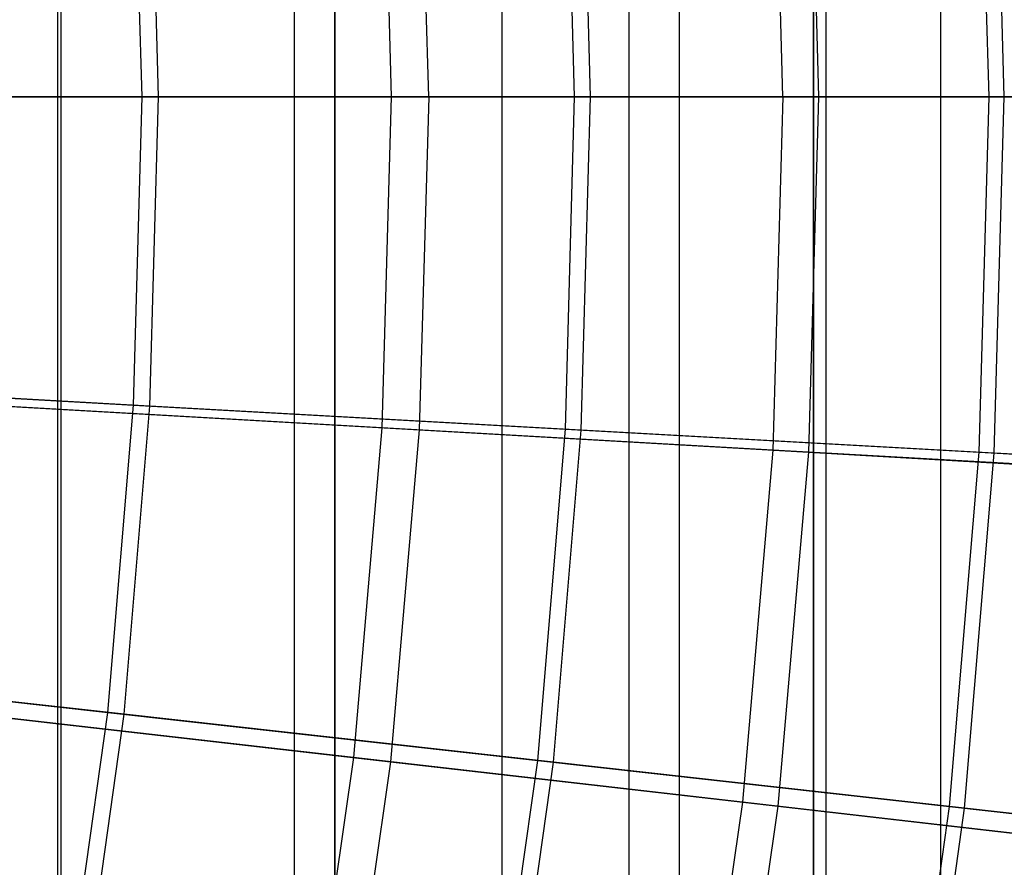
# Model space of a CAD drawing. Extents: x 0.1 to 12.1, y -6 to 6.
# Tile 279 of 334: x 9.402 to 10.008, y -0.475 to 0.048. Entities that reach past the tile are written whole.
import ezdxf

# ---------------------------------------------------------------- set-up
doc = ezdxf.new("R2010")
doc.units = 0
doc.header["$LTSCALE"] = 2.54
doc.layers.get('0').update_dxf_attribs({"linetype": 'CONTINUOUS'})

# ---------------------------------------------------------------- blocks, each defined once
blk = doc.blocks.new('DROPS_COLOR_B-11195_STL')
at = {"color": 0}
for p, q in [((9.42501, -0.9, 46.09711), (9.42501, 0.9, 46.09711)), ((9.42501, -0.9, 46.09711), (9.42501, 0.9, 46.09711)), ((9.42501, -0.9, 41.77199), (9.42501, 0.9, 41.77199)), ((9.42501, -0.9, 41.77199), (9.42501, 0.9, 41.77199)), ((9.42712, -0.90001, 51.97727), (9.42712, 0.89999, 51.97727)), ((9.42712, -0.90001, 51.97727), (9.42712, 0.89999, 51.97727)), ((9.42712, -0.90001, 61.90954), (9.42712, 0.89999, 61.90954)), ((9.42712, -0.90001, 61.90954), (9.42712, 0.89999, 61.90954)), ((9.57072, -0.9, 45.85155), (9.57072, 0.9, 45.85155)), ((9.57072, -0.9, 45.85155), (9.57072, 0.9, 45.85155)), ((9.57072, -0.9, 42.01755), (9.57072, 0.9, 42.01755)), ((9.57072, -0.9, 42.01755), (9.57072, 0.9, 42.01755)), ((9.69853, -0.9, 45.59621), (9.69853, 0.9, 45.59621)), ((9.69853, -0.9, 45.59621), (9.69853, 0.9, 45.59621)), ((9.69853, -0.9, 42.27289), (9.69853, 0.9, 42.27289)), ((9.69853, -0.9, 42.27289), (9.69853, 0.9, 42.27289)), ((9.77669, -0.90001, 52.23318), (9.77669, 0.89999, 52.23318)), ((9.77669, -0.90001, 52.23318), (9.77669, 0.89999, 52.23318)), ((9.77669, -0.90001, 61.65363), (9.77669, 0.89999, 61.65363)), ((9.77669, -0.90001, 61.65363), (9.77669, 0.89999, 61.65363)), ((9.8078, -0.9, 45.33241), (9.8078, 0.9, 45.33241)), ((9.8078, -0.9, 45.33241), (9.8078, 0.9, 45.33241)), ((9.8078, -0.9, 42.53669), (9.8078, 0.9, 42.53669)), ((9.8078, -0.9, 42.53669), (9.8078, 0.9, 42.53669)), ((9.89797, -0.9, 45.06148), (9.89797, 0.9, 45.06148)), ((9.89797, -0.9, 45.06148), (9.89797, 0.9, 45.06148)), ((9.89797, -0.9, 42.80762), (9.89797, 0.9, 42.80762)), ((9.89797, -0.9, 42.80762), (9.89797, 0.9, 42.80762)), ((9.96859, -0.9, 44.78481), (9.96859, 0.9, 44.78481)), ((9.96859, -0.9, 44.78481), (9.96859, 0.9, 44.78481)), ((9.96859, -0.9, 43.08429), (9.96859, 0.9, 43.08429)), ((9.96859, -0.9, 43.08429), (9.96859, 0.9, 43.08429)), ((9.59553, 0, 35.47242), (9.59553, 0.8, 35.47242)), ((9.59553, 0, 35.47242), (9.59553, 0.8, 35.47242)), ((9.59553, 0.8, 18.40135), (9.59553, 0, 18.40135)), ((9.59553, 0.8, 18.40135), (9.59553, 0, 18.40135)), ((9.89022, 0, 35.15082), (9.89022, 0.8, 35.15082)), ((9.89022, 0, 35.15082), (9.89022, 0.8, 35.15082)), ((9.89022, 0.8, 18.72294), (9.89022, 0, 18.72294)), ((9.89022, 0.8, 18.72294), (9.89022, 0, 18.72294)), ((9.88713, 0.21884, 11.92247), (9.89339, 0, 11.92247)), ((9.88713, 0.21884, 11.92247), (9.89339, 0, 11.92247)), ((9.87145, 0, 3.44296), (9.86524, 0.21759, 3.44296)), ((9.87145, 0, 3.44296), (9.86524, 0.21759, 3.44296)), ((9.62447, 0.20382, 3.2233), (9.63029, 0, 3.2233)), ((9.62447, 0.20382, 3.2233), (9.63029, 0, 3.2233)), ((9.65336, 0, 12.14337), (9.6475, 0.20514, 12.14337)), ((9.65336, 0, 12.14337), (9.6475, 0.20514, 12.14337)), ((9.27394, 0, 18.10666), (9.59553, 0, 18.40135)), ((9.59553, 0, 35.47242), (9.27394, 0, 35.76711)), ((9.59553, 0, 35.47242), (9.27394, 0, 35.76711)), ((9.27394, 0, 18.10666), (9.59553, 0, 18.40135)), ((9.27394, 0, 35.77783), (9.59553, 0, 35.48314)), ((9.59553, 0, 18.41207), (9.27394, 0, 18.11738)), ((9.59553, 0, 18.41207), (9.27394, 0, 18.11738)), ((9.27394, 0, 35.77783), (9.59553, 0, 35.48314)), ((9.63029, 0, 3.2233), (9.37735, 0, 3.01731)), ((9.63029, 0, 3.2233), (9.37735, 0, 3.01731)), ((9.65336, 0, 12.14337), (9.4015, 0, 12.35067)), ((9.65336, 0, 12.14337), (9.4015, 0, 12.35067)), ((9.59553, 0, 18.40135), (9.89022, 0, 18.72294)), ((9.89022, 0, 35.15082), (9.59553, 0, 35.47242)), ((9.89022, 0, 35.15082), (9.59553, 0, 35.47242)), ((9.59553, 0, 18.40135), (9.89022, 0, 18.72294)), ((9.59553, 0, 35.48314), (9.89022, 0, 35.16154)), ((9.89022, 0, 18.73367), (9.59553, 0, 18.41207)), ((9.59553, 0, 18.41207), (9.59553, -0.8, 18.41207)), ((9.89022, 0, 18.73367), (9.59553, 0, 18.41207)), ((9.59553, 0, 18.41207), (9.59553, -0.8, 18.41207)), ((9.59553, -0.8, 35.48314), (9.59553, 0, 35.48314)), ((9.59553, 0, 35.48314), (9.89022, 0, 35.16154)), ((9.59553, -0.8, 35.48314), (9.59553, 0, 35.48314)), ((9.63029, 0, 3.2233), (9.62447, -0.20382, 3.2233)), ((9.63029, 0, 3.2233), (9.62447, -0.20382, 3.2233)), ((9.87145, 0, 3.44296), (9.63029, 0, 3.2233)), ((9.87145, 0, 3.44296), (9.63029, 0, 3.2233)), ((9.65336, 0, 12.14337), (9.6475, -0.20514, 12.14337)), ((9.65336, 0, 12.14337), (9.6475, -0.20514, 12.14337)), ((9.65336, 0, 12.14337), (9.89339, 0, 11.92247)), ((9.65336, 0, 12.14337), (9.89339, 0, 11.92247)), ((9.87145, 0, 3.44296), (9.86524, -0.21759, 3.44296)), ((9.87145, 0, 3.44296), (9.86524, -0.21759, 3.44296)), ((9.87145, 0, 3.44296), (10.10011, 0, 3.67561)), ((9.87145, 0, 3.44296), (10.10011, 0, 3.67561)), ((9.89339, 0, 11.92247), (9.88713, -0.21884, 11.92247)), ((9.89339, 0, 11.92247), (9.88713, -0.21884, 11.92247)), ((9.89022, 0, 18.72294), (10.15576, 0, 19.069)), ((10.15576, 0, 34.80476), (9.89022, 0, 35.15082)), ((10.15576, 0, 34.80476), (9.89022, 0, 35.15082)), ((9.89022, 0, 18.72294), (10.15576, 0, 19.069)), ((9.89022, 0, 35.16154), (10.15576, 0, 34.81549)), ((10.15576, 0, 19.07972), (9.89022, 0, 18.73367)), ((9.89022, 0, 18.73367), (9.89022, -0.8, 18.73367)), ((10.15576, 0, 19.07972), (9.89022, 0, 18.73367)), ((9.89022, 0, 18.73367), (9.89022, -0.8, 18.73367)), ((9.89022, -0.8, 35.16154), (9.89022, 0, 35.16154)), ((9.89022, 0, 35.16154), (10.15576, 0, 34.81549)), ((9.89022, -0.8, 35.16154), (9.89022, 0, 35.16154)), ((9.89339, 0, 11.92247), (10.12083, 0, 11.68863)), ((9.89339, 0, 11.92247), (10.12083, 0, 11.68863)), ((9.62447, -0.20382, 3.2233), (9.37194, -0.18938, 3.01731)), ((9.62447, -0.20382, 3.2233), (9.37194, -0.18938, 3.01731)), ((9.39605, -0.19076, 12.35067), (9.6475, -0.20514, 12.14337)), ((9.39605, -0.19076, 12.35067), (9.6475, -0.20514, 12.14337)), ((9.62447, -0.20382, 3.2233), (9.60702, -0.40698, 3.2233)), ((9.62447, -0.20382, 3.2233), (9.60702, -0.40698, 3.2233)), ((9.86524, -0.21759, 3.44296), (9.62447, -0.20382, 3.2233)), ((9.86524, -0.21759, 3.44296), (9.62447, -0.20382, 3.2233)), ((9.6475, -0.20514, 12.14337), (9.62994, -0.40961, 12.14337)), ((9.6475, -0.20514, 12.14337), (9.62994, -0.40961, 12.14337)), ((9.6475, -0.20514, 12.14337), (9.88713, -0.21884, 11.92247)), ((9.6475, -0.20514, 12.14337), (9.88713, -0.21884, 11.92247)), ((9.86524, -0.21759, 3.44296), (9.84661, -0.43447, 3.44296)), ((9.86524, -0.21759, 3.44296), (9.84661, -0.43447, 3.44296)), ((10.09352, -0.23064, 3.67561), (9.86524, -0.21759, 3.44296)), ((10.09352, -0.23064, 3.67561), (9.86524, -0.21759, 3.44296)), ((9.88713, -0.21884, 11.92247), (9.8684, -0.43697, 11.92247)), ((9.88713, -0.21884, 11.92247), (9.8684, -0.43697, 11.92247)), ((9.88713, -0.21884, 11.92247), (10.11421, -0.23183, 11.68863)), ((9.88713, -0.21884, 11.92247), (10.11421, -0.23183, 11.68863)), ((9.60702, -0.40698, 3.2233), (9.35573, -0.37815, 3.01731)), ((9.60702, -0.40698, 3.2233), (9.35573, -0.37815, 3.01731)), ((9.37972, -0.3809, 12.35067), (9.62994, -0.40961, 12.14337)), ((9.37972, -0.3809, 12.35067), (9.62994, -0.40961, 12.14337)), ((9.60702, -0.40698, 3.2233), (9.578, -0.60881, 3.2233)), ((9.60702, -0.40698, 3.2233), (9.578, -0.60881, 3.2233)), ((9.62994, -0.40961, 12.14337), (9.60073, -0.61275, 12.14337)), ((9.62994, -0.40961, 12.14337), (9.60073, -0.61275, 12.14337)), ((9.84661, -0.43447, 3.44296), (9.60702, -0.40698, 3.2233)), ((9.84661, -0.43447, 3.44296), (9.60702, -0.40698, 3.2233)), ((9.62994, -0.40961, 12.14337), (9.8684, -0.43697, 11.92247)), ((9.62994, -0.40961, 12.14337), (9.8684, -0.43697, 11.92247)), ((9.84661, -0.43447, 3.44296), (9.81563, -0.64994, 3.44296)), ((9.84661, -0.43447, 3.44296), (9.81563, -0.64994, 3.44296)), ((10.07377, -0.46054, 3.67561), (9.84661, -0.43447, 3.44296)), ((10.07377, -0.46054, 3.67561), (9.84661, -0.43447, 3.44296)), ((9.8684, -0.43697, 11.92247), (9.83724, -0.65368, 11.92247)), ((9.8684, -0.43697, 11.92247), (9.83724, -0.65368, 11.92247)), ((9.8684, -0.43697, 11.92247), (10.09436, -0.4629, 11.68863)), ((9.8684, -0.43697, 11.92247), (10.09436, -0.4629, 11.68863))]:
    blk.add_line(p, q, dxfattribs=at)
blk = doc.blocks.new('GROUP_1')
at = {"color": 0}
for p, q in [((9.93838, 5.99731, 1.47351), (9.9323, 6.21619, 1.47351)), ((9.93838, 5.99731, 1.47351), (9.9323, 6.21619, 1.47351)), ((9.9477, 5.99731, 10.51837), (9.9416, 6.21671, 10.51837)), ((9.9477, 5.99731, 10.51837), (9.9416, 6.21671, 10.51837)), ((9.68322, 5.99731, 1.26356), (9.67753, 6.20201, 1.26356)), ((9.68322, 5.99731, 1.26356), (9.67753, 6.20201, 1.26356)), ((9.69297, 5.99731, 10.72884), (9.68727, 6.20255, 10.72884)), ((9.69297, 5.99731, 10.72884), (9.68727, 6.20255, 10.72884)), ((9.41689, 5.99731, 1.06797), (9.41161, 6.18721, 1.06797)), ((9.41689, 5.99731, 1.06797), (9.41161, 6.18721, 1.06797)), ((9.42704, 5.99731, 10.92497), (9.42175, 6.18777, 10.92497)), ((9.42704, 5.99731, 10.92497), (9.42175, 6.18777, 10.92497)), ((9.14019, 5.99731, 0.88735), (9.41689, 5.99731, 1.06797)), ((9.14019, 5.99731, 0.88735), (9.41689, 5.99731, 1.06797)), ((9.42704, 5.99731, 10.92497), (9.15072, 5.99731, 11.10617)), ((9.42704, 5.99731, 10.92497), (9.15072, 5.99731, 11.10617)), ((9.41161, 5.80742, 1.06797), (9.41689, 5.99731, 1.06797)), ((9.41161, 5.80742, 1.06797), (9.41689, 5.99731, 1.06797)), ((9.41689, 5.99731, 1.06797), (9.68322, 5.99731, 1.26356)), ((9.41689, 5.99731, 1.06797), (9.68322, 5.99731, 1.26356)), ((9.42175, 5.80686, 10.92497), (9.42704, 5.99731, 10.92497)), ((9.42175, 5.80686, 10.92497), (9.42704, 5.99731, 10.92497)), ((9.69297, 5.99731, 10.72884), (9.42704, 5.99731, 10.92497)), ((9.69297, 5.99731, 10.72884), (9.42704, 5.99731, 10.92497)), ((9.67753, 5.79262, 1.26356), (9.68322, 5.99731, 1.26356)), ((9.67753, 5.79262, 1.26356), (9.68322, 5.99731, 1.26356)), ((9.68322, 5.99731, 1.26356), (9.93838, 5.99731, 1.47351)), ((9.68322, 5.99731, 1.26356), (9.93838, 5.99731, 1.47351)), ((9.68727, 5.79208, 10.72884), (9.69297, 5.99731, 10.72884)), ((9.68727, 5.79208, 10.72884), (9.69297, 5.99731, 10.72884)), ((9.9477, 5.99731, 10.51837), (9.69297, 5.99731, 10.72884)), ((9.9477, 5.99731, 10.51837), (9.69297, 5.99731, 10.72884)), ((9.9323, 5.77844, 1.47351), (9.93838, 5.99731, 1.47351)), ((9.9323, 5.77844, 1.47351), (9.93838, 5.99731, 1.47351)), ((9.93838, 5.99731, 1.47351), (10.1816, 5.99731, 1.69719)), ((9.93838, 5.99731, 1.47351), (10.1816, 5.99731, 1.69719)), ((9.9416, 5.77792, 10.51837), (9.9477, 5.99731, 10.51837)), ((9.9416, 5.77792, 10.51837), (9.9477, 5.99731, 10.51837)), ((10.19046, 5.99731, 10.29419), (9.9477, 5.99731, 10.51837)), ((10.19046, 5.99731, 10.29419), (9.9477, 5.99731, 10.51837)), ((9.13534, 5.8228, 0.88735), (9.41161, 5.80742, 1.06797)), ((9.13534, 5.8228, 0.88735), (9.41161, 5.80742, 1.06797)), ((9.42175, 5.80686, 10.92497), (9.14585, 5.82221, 11.10617)), ((9.42175, 5.80686, 10.92497), (9.14585, 5.82221, 11.10617)), ((9.39578, 5.61811, 1.06797), (9.41161, 5.80742, 1.06797)), ((9.39578, 5.61811, 1.06797), (9.41161, 5.80742, 1.06797)), ((9.41161, 5.80742, 1.06797), (9.67753, 5.79262, 1.26356)), ((9.41161, 5.80742, 1.06797), (9.67753, 5.79262, 1.26356)), ((9.40587, 5.61699, 10.92497), (9.42175, 5.80686, 10.92497)), ((9.40587, 5.61699, 10.92497), (9.42175, 5.80686, 10.92497)), ((9.68727, 5.79208, 10.72884), (9.42175, 5.80686, 10.92497)), ((9.68727, 5.79208, 10.72884), (9.42175, 5.80686, 10.92497)), ((9.66047, 5.58856, 1.26356), (9.67753, 5.79262, 1.26356)), ((9.66047, 5.58856, 1.26356), (9.67753, 5.79262, 1.26356)), ((9.67016, 5.58747, 10.72884), (9.68727, 5.79208, 10.72884)), ((9.67016, 5.58747, 10.72884), (9.68727, 5.79208, 10.72884)), ((9.67753, 5.79262, 1.26356), (9.9323, 5.77844, 1.47351)), ((9.67753, 5.79262, 1.26356), (9.9323, 5.77844, 1.47351)), ((9.9416, 5.77792, 10.51837), (9.68727, 5.79208, 10.72884)), ((9.9416, 5.77792, 10.51837), (9.68727, 5.79208, 10.72884)), ((9.91406, 5.56024, 1.47351), (9.9323, 5.77844, 1.47351)), ((9.91406, 5.56024, 1.47351), (9.9323, 5.77844, 1.47351)), ((9.92332, 5.55921, 10.51837), (9.9416, 5.77792, 10.51837)), ((9.92332, 5.55921, 10.51837), (9.9416, 5.77792, 10.51837)), ((9.9323, 5.77844, 1.47351), (10.17514, 5.76492, 1.69719)), ((9.9323, 5.77844, 1.47351), (10.17514, 5.76492, 1.69719)), ((10.18398, 5.76443, 10.29419), (9.9416, 5.77792, 10.51837)), ((10.18398, 5.76443, 10.29419), (9.9416, 5.77792, 10.51837)), ((9.12079, 5.64882, 0.88735), (9.39578, 5.61811, 1.06797)), ((9.12079, 5.64882, 0.88735), (9.39578, 5.61811, 1.06797)), ((9.40587, 5.61699, 10.92497), (9.13126, 5.64765, 11.10617)), ((9.40587, 5.61699, 10.92497), (9.13126, 5.64765, 11.10617)), ((9.36946, 5.42998, 1.06797), (9.39578, 5.61811, 1.06797)), ((9.36946, 5.42998, 1.06797), (9.39578, 5.61811, 1.06797)), ((9.37947, 5.42829, 10.92497), (9.40587, 5.61699, 10.92497)), ((9.37947, 5.42829, 10.92497), (9.40587, 5.61699, 10.92497)), ((9.39578, 5.61811, 1.06797), (9.66047, 5.58856, 1.26356)), ((9.39578, 5.61811, 1.06797), (9.66047, 5.58856, 1.26356)), ((9.67016, 5.58747, 10.72884), (9.40587, 5.61699, 10.92497)), ((9.67016, 5.58747, 10.72884), (9.40587, 5.61699, 10.92497)), ((9.6321, 5.38576, 1.26356), (9.66047, 5.58856, 1.26356)), ((9.6321, 5.38576, 1.26356), (9.66047, 5.58856, 1.26356)), ((9.64171, 5.38414, 10.72884), (9.67016, 5.58747, 10.72884)), ((9.64171, 5.38414, 10.72884), (9.67016, 5.58747, 10.72884)), ((9.66047, 5.58856, 1.26356), (9.91406, 5.56024, 1.47351)), ((9.66047, 5.58856, 1.26356), (9.91406, 5.56024, 1.47351)), ((9.92332, 5.55921, 10.51837), (9.67016, 5.58747, 10.72884)), ((9.92332, 5.55921, 10.51837), (9.67016, 5.58747, 10.72884)), ((9.88372, 5.34339, 1.47351), (9.91406, 5.56024, 1.47351)), ((9.88372, 5.34339, 1.47351), (9.91406, 5.56024, 1.47351)), ((9.89291, 5.34184, 10.51837), (9.92332, 5.55921, 10.51837)), ((9.89291, 5.34184, 10.51837), (9.92332, 5.55921, 10.51837)), ((9.91406, 5.56024, 1.47351), (10.15577, 5.53325, 1.69719)), ((9.91406, 5.56024, 1.47351), (10.15577, 5.53325, 1.69719)), ((10.16458, 5.53226, 10.29419), (9.92332, 5.55921, 10.51837)), ((10.16458, 5.53226, 10.29419), (9.92332, 5.55921, 10.51837))]:
    blk.add_line(p, q, dxfattribs=at)
blk.add_blockref('DROPS_COLOR_B-11195_STL', (-0.06, 5.99731, -1.7), dxfattribs=at)

msp = doc.modelspace()

# ---------------------------------------------------------------- block references
at = {"color": 0}
msp.add_blockref('GROUP_1', (0.06, -5.99731, 1.7), dxfattribs=at)

doc.saveas('drawing.dxf')
